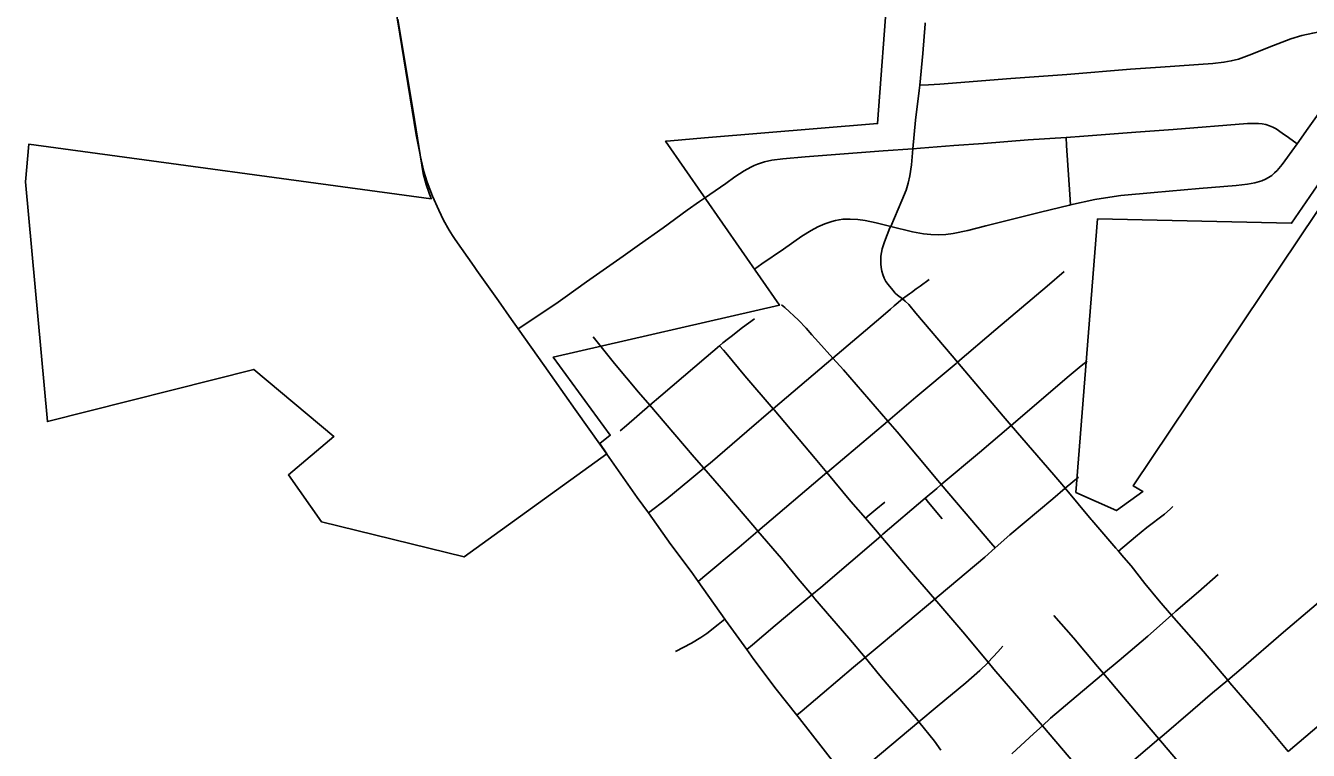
# Model space of a CAD drawing. Extents: x 1597222 to 1925846, y 496284 to 911751.
# Drawn here: x 1698615 to 1704250, y 563610 to 566794 of the extents above; entities that cross this region are included whole.
import ezdxf

# ---------------------------------------------------------------- set-up
doc = ezdxf.new("R2010")
doc.units = 0
for name, color, linetype in [('GM_X_City_Street', 7, 'Continuous'), ('GM_X_Corporation', 7, 'Continuous'), ('GM_X_State_Route', 7, 'Continuous'), ('GM_X_Township_Road', 7, 'Continuous')]:
    doc.layers.add(name, color=color, linetype=linetype)

msp = doc.modelspace()

# ---------------------------------------------------------------- linework, layer by layer
at = {"layer": 'GM_X_City_Street'}
for points in [[(1702542.6, 566532.2), (1702556.8, 566671.6), (1702566.1, 566802.3), (1702566.3, 566806.7)], [(1702542.6, 566532.2), (1702581.3, 566534), (1702630.7, 566536.3), (1702942.7, 566561.1), (1703189.1, 566579.8), (1703468.3, 566602.3), (1703599.8, 566611.3), (1703829.8, 566628.1), (1703879, 566633), (1703911.4, 566638.7), (1703943.3, 566646.9), (1703989.7, 566663.7), (1704096.9, 566706.5), (1704173.6, 566736.4), (1704220.9, 566750.2), (1704269.1, 566761.4), (1704382.1, 566784.4), (1704423, 566792.7)], [(1704200.2, 566274.5), (1704249.7, 566343.4), (1704325, 566451.1), (1704360.9, 566506), (1704376.3, 566535), (1704389.5, 566565.1), (1704400.4, 566596), (1704409.1, 566627.7), (1704415.5, 566659.9), (1704419.2, 566692.5), (1704422.9, 566791), (1704423, 566792.7)], [(1702512.9, 566253.2), (1702524.6, 566378.6), (1702540.2, 566508.6), (1702542.6, 566532.2)], [(1703185.5, 566302.8), (1703264.3, 566308.1), (1703492.7, 566325.3), (1703656, 566337.5), (1703982.3, 566363.6), (1704015.1, 566364.6), (1704031.4, 566364), (1704047.7, 566362.2), (1704063.8, 566359.1), (1704079.3, 566354.2), (1704094.3, 566347.8), (1704108.7, 566339.9), (1704135.6, 566321.2), (1704162.1, 566302), (1704200.2, 566274.5)], [(1702512.9, 566253.2), (1702546, 566255.5), (1702692.8, 566267.3), (1702823.4, 566276.8), (1703019.3, 566291.6), (1703185.5, 566302.8)], [(1703205.1, 566006.9), (1703202.1, 566051.8), (1703187.9, 566267.5), (1703185.5, 566302.8)], [(1703205.1, 566006.9), (1703312.5, 566030.4), (1703377.3, 566041.1), (1703426.2, 566047.1), (1703573.3, 566060.3), (1703769.6, 566077.9), (1703933.2, 566092), (1703982.2, 566097.5), (1704014.4, 566103.7), (1704045.9, 566112.8), (1704061.1, 566119.3), (1704075.5, 566127.1), (1704089, 566136.3), (1704101.7, 566146.7), (1704113.4, 566158.2), (1704134.6, 566183.3), (1704200.2, 566274.5)], [(1701597.3, 566036.4), (1701691.1, 566100.7), (1701730.3, 566130.2), (1701771.7, 566156.6), (1701800.4, 566172.3), (1701815.1, 566179.4), (1701830.3, 566185.6), (1701861.5, 566195.3), (1701893.5, 566202.3), (1701942.2, 566208.5), (1702039.9, 566218), (1702382.7, 566244.3), (1702512.9, 566253.2)], [(1702415.2, 565912), (1702464.9, 566025.2), (1702482.8, 566070.9), (1702492.2, 566102.3), (1702499.4, 566134.2), (1702506.3, 566182.8), (1702512.9, 566253.2)], [(1702415.2, 565912), (1702510.7, 565888.5), (1702559.1, 565879.4), (1702591.7, 565875.7), (1702624.5, 565874.4), (1702657.3, 565876.3), (1702689.7, 565881.2), (1702754, 565893.9), (1702833.8, 565914.1), (1703072.7, 565974), (1703200.2, 566005.9), (1703205.1, 566006.9)], [(1701816.9, 565724.4), (1701849.3, 565746.9), (1701943.7, 565812.4), (1702024.4, 565868.9), (1702066.4, 565894.6), (1702095.5, 565909.9), (1702125.7, 565922.9), (1702156.7, 565933.6), (1702172.5, 565938), (1702188.6, 565941.2), (1702204.9, 565943.2), (1702237.7, 565944.3), (1702270.5, 565942.6), (1702303.1, 565938.2), (1702351.2, 565927.7), (1702415.2, 565912)], [(1702467.5, 565593.3), (1702445.1, 565610.2), (1702435.4, 565619.1), (1702424.2, 565631.2), (1702403.6, 565656.6), (1702394.6, 565670.3), (1702387.1, 565684.8), (1702381, 565700), (1702376.4, 565715.8), (1702373.5, 565731.8), (1702372.1, 565748.2), (1702371.8, 565764.6), (1702372.6, 565780.9), (1702374.7, 565797.2), (1702377.9, 565813.2), (1702387.4, 565844.5), (1702412.2, 565905.2), (1702415.2, 565912)], [(1702709.1, 565315.3), (1702876.5, 565459.1), (1703102.5, 565649.6), (1703177.3, 565713.6)], [(1702467.5, 565593.3), (1702498.3, 565615.8), (1702506.9, 565621.9), (1702527.8, 565637.5), (1702545.1, 565650.1), (1702584.7, 565678.8)], [(1702467.5, 565593.3), (1702431, 565563.6), (1702414.1, 565548.8), (1702372.3, 565511.8), (1702160.4, 565333)], [(1702709.1, 565315.3), (1702685.7, 565343), (1702525.9, 565531), (1702494.7, 565568.4), (1702479.4, 565582.8), (1702467.5, 565593.3)], [(1702160.4, 565333), (1702097.7, 565402.9), (1702069.5, 565435), (1702043.7, 565464.4), (1702009.9, 565500), (1701949.8, 565555.6), (1701935.1, 565568.1)], [(1701663.8, 565388), (1701677.7, 565400.1), (1701702.1, 565418.9), (1701714.1, 565428.6), (1701764.1, 565467.8), (1701817.5, 565505.8)], [(1701356.9, 565126.3), (1701307.1, 565183.8), (1701202.5, 565309.5), (1701108.8, 565427.1)], [(1701356.9, 565126.3), (1701405.1, 565168.1), (1701504.8, 565252.7), (1701604.8, 565337), (1701663.8, 565388)], [(1701899.6, 565110.3), (1701775.1, 565255.2), (1701691.5, 565356.4), (1701680.7, 565368.7), (1701663.8, 565388)], [(1702160.4, 565333), (1702133.5, 565310.3), (1701899.6, 565110.3)], [(1702402.5, 565056.4), (1702207.3, 565281.3), (1702160.4, 565333)], [(1702402.5, 565056.4), (1702525.4, 565162.4), (1702702.2, 565309.3), (1702709.1, 565315.3)], [(1702944.2, 565037.2), (1702908.6, 565078.7), (1702709.1, 565315.3)], [(1702944.2, 565037.2), (1703004.2, 565087.9), (1703189.8, 565247.9), (1703252.4, 565299.8), (1703277.9, 565319.9)], [(1701227.4, 565013.4), (1701255.1, 565037.5), (1701356.9, 565126.3)], [(1701594.7, 564849.2), (1701551.9, 564898.5), (1701424.7, 565047.8), (1701356.9, 565126.3)], [(1701899.6, 565110.3), (1701783.7, 565011.1), (1701621.7, 564871.7), (1701594.7, 564849.2)], [(1702135.2, 564830.3), (1702083.2, 564892.6), (1701903.3, 565105.7), (1701899.6, 565110.3)], [(1702135.2, 564830.3), (1702137.8, 564832.4), (1702401.1, 565055.1), (1702402.5, 565056.4)], [(1702637.3, 564777.5), (1702621.7, 564795.7), (1702443.6, 565009.4), (1702402.5, 565056.4)], [(1702637.3, 564777.5), (1702804.7, 564919.2), (1702944.2, 565037.2)], [(1703181.7, 564761.7), (1703166.6, 564779.2), (1703131.4, 564820), (1702944.2, 565037.2)], [(1701594.7, 564849.2), (1701533.2, 564798), (1701431.2, 564714.8), (1701351.4, 564653.5)], [(1701831.9, 564573), (1701818.6, 564588.7), (1701691.2, 564737.9), (1701594.7, 564849.2)], [(1701831.9, 564573), (1702135.2, 564830.3)], [(1702303.9, 564630.5), (1702240.9, 564703.6), (1702135.2, 564830.3)], [(1703181.7, 564761.7), (1703239.7, 564810.8)], [(1702566.6, 564717.4), (1702617.7, 564760.9), (1702637.3, 564777.5)], [(1702874.4, 564499.7), (1702855.5, 564521.7), (1702738.7, 564658.8), (1702637.3, 564777.5)], [(1702874.4, 564499.7), (1702939.3, 564557), (1703127.1, 564715.5), (1703181.7, 564761.7)], [(1703296.4, 564624.8), (1703181.7, 564761.7)], [(1703895.6, 563918.1), (1703955.5, 563967.9), (1704140.7, 564129.5), (1704265.9, 564235.3), (1704540.3, 564469.1), (1704676.5, 564587.2), (1704897.5, 564777.1)], [(1702303.9, 564630.5), (1702323.9, 564647), (1702349.9, 564668.4), (1702388.9, 564700.8)], [(1702371.6, 564551.6), (1702381.3, 564559.9), (1702566.6, 564717.4)], [(1702640.8, 564627.3), (1702582, 564698.8), (1702566.6, 564717.4)], [(1702371.6, 564551.6), (1702348.1, 564579.3), (1702303.9, 564630.5)], [(1703415.6, 564484.8), (1703490.4, 564547.6), (1703540.6, 564588.9), (1703618.1, 564648.3), (1703642.8, 564669.5), (1703654.6, 564680.8)], [(1701570.1, 564351.8), (1701599, 564376.2), (1701749.6, 564503.2), (1701831.9, 564573)], [(1702068.5, 564292.8), (1702008.8, 564364.2), (1701935.9, 564452.4), (1701831.9, 564573)], [(1703415.6, 564484.8), (1703404.4, 564497.8), (1703298.9, 564621.9), (1703296.4, 564624.8)], [(1702068.5, 564292.8), (1702108.5, 564326), (1702371.6, 564551.6)], [(1702608.7, 564274), (1702497, 564404.3), (1702371.6, 564551.6)], [(1702608.7, 564274), (1702628.4, 564290.4), (1702828.8, 564459.5), (1702874.4, 564499.7)], [(1703649.2, 564204.6), (1703594.3, 564267.4), (1703531.4, 564343.3), (1703471.2, 564421.1), (1703439.2, 564458.1), (1703415.6, 564484.8)], [(1703649.2, 564204.6), (1703668, 564221), (1703768, 564306.6), (1703853.8, 564383.4)], [(1701783.6, 564052.6), (1701808.3, 564074), (1701907.4, 564159.2), (1702008, 564242.5), (1702068.5, 564292.8)], [(1702302.6, 564017.6), (1702231.8, 564103.3), (1702082.2, 564276.5), (1702068.5, 564292.8)], [(1702302.6, 564017.6), (1702364.9, 564069.1), (1702490.3, 564174.7), (1702608.7, 564274)], [(1702843.6, 563997), (1702732, 564130.2), (1702608.7, 564274)], [(1701470.7, 564044.4), (1701540.7, 564081.2), (1701581.5, 564105.4), (1701607.5, 564123.4), (1701656.7, 564163.1), (1701686.3, 564187)], [(1703350.3, 563947.6), (1703324.4, 563978.5), (1703218.8, 564104.3), (1703132.2, 564203.1)], [(1703350.3, 563947.6), (1703419.5, 564005.4), (1703544.9, 564111.9), (1703649.2, 564204.6)], [(1703895.6, 563918.1), (1703788.7, 564045), (1703649.2, 564204.6)], [(1704161.4, 563605.5), (1704239.3, 563671.1), (1704463.8, 563862.7), (1704726.5, 564085.3), (1704845, 564186)], [(1702843.6, 563997), (1702885.9, 564043.6), (1702907.3, 564068.4)], [(1702002.5, 563764), (1702026.6, 563784.3), (1702114.2, 563858.3), (1702251.4, 563975.2), (1702302.6, 564017.6)], [(1702539, 563735.5), (1702535.8, 563739.5), (1702367.1, 563939.4), (1702302.6, 564017.6)], [(1702539, 563735.5), (1702619.2, 563803.1), (1702745.9, 563906.5), (1702807, 563960.8), (1702842, 563995.2), (1702843.6, 563997)], [(1703081.5, 563718.5), (1703071.8, 563729.9), (1702986.4, 563829.6), (1702869, 563966.7), (1702843.6, 563997)], [(1703081.5, 563718.5), (1703117.6, 563750.9), (1703230.1, 563847.1), (1703350.3, 563947.6)], [(1703593, 563660.7), (1703526.2, 563740.4), (1703350.3, 563947.6)], [(1703593, 563660.7), (1703605.6, 563671), (1703742.8, 563787.9), (1703829.5, 563863.1), (1703895.6, 563918.1)], [(1704161.4, 563605.5), (1704043.9, 563745.1), (1703904.8, 563906.9), (1703895.6, 563918.1)], [(1702230.8, 563475.9), (1702256.5, 563497.6), (1702456.7, 563666), (1702539, 563735.5)], [(1702636, 563610.5), (1702607.4, 563650.3), (1702539, 563735.5)], [(1702947.7, 563595.4), (1703044.4, 563684.7), (1703081.5, 563718.5)], [(1703324.5, 563431.5), (1703315.7, 563441.9), (1703081.5, 563718.5)], [(1703324.5, 563431.5), (1703492.9, 563575.7), (1703593, 563660.7)], [(1703860.2, 563349.2), (1703717.5, 563515), (1703600.1, 563652.3), (1703593, 563660.7)]]:
    msp.add_lwpolyline(points, dxfattribs=at)
at = {"layer": 'GM_X_Corporation'}
for points in [[(1700249.9, 566822.5), (1700317.8, 566417.8), (1700361.6, 566144.1), (1700374.7, 566096.6), (1700397.3, 566033.8), (1698629.5, 566273.7), (1698615.5, 566107.3), (1698710.7, 565054.6), (1699617.3, 565283.5), (1699969.7, 564989.5), (1699769.5, 564820.5), (1699914.7, 564614.5), (1700541, 564460.3), (1701168.7, 564913.4), (1701137.1, 564957.8), (1701183.7, 564994.2), (1700932.9, 565338), (1701926.6, 565565.6), (1701426.6, 566286.1), (1701448.5, 566288.3), (1701598, 566300.7), (1702357.4, 566364), (1702402.3, 566969.4)], [(1704817.1, 566847.6), (1704578.8, 566511.9), (1704175.9, 565926.1), (1703324.4, 565944.6), (1703229, 564743.4), (1703407, 564663.4), (1703522.9, 564746.9), (1703480.7, 564771.9), (1704368.5, 566098.2), (1704674, 566026.2), (1704702.6, 565754.1), (1704864.9, 565901.7), (1704867.6, 566053.6), (1705016, 566048.4), (1705025.8, 566613.9), (1705354.8, 566619.6), (1705354.8, 566949.7)]]:
    msp.add_lwpolyline(points, dxfattribs=at)
at = {"layer": 'GM_X_State_Route'}
for points in [[(1700345, 566241.5), (1700331.1, 566314.1), (1700267.3, 566702.6), (1700248.2, 566819.4), (1700232.9, 566913.1), (1700197.3, 567140), (1700153, 567415.4), (1700139.6, 567498.7)], [(1700402.5, 566044.2), (1700379.7, 566105.9), (1700365, 566153.1), (1700349.6, 566217.1), (1700345, 566241.5)], [(1701144.4, 564944.9), (1701029.3, 565108.3), (1700892.5, 565301.2), (1700779.2, 565462.5), (1700750.3, 565503.7), (1700692.5, 565584.9), (1700597.3, 565718.7), (1700585, 565736.3), (1700502.6, 565853.8), (1700490.4, 565872.7), (1700475.6, 565895.5), (1700451.3, 565939), (1700430, 565983.9), (1700402.5, 566044.2)], [(1701168.3, 564910.9), (1701144.4, 564944.9)], [(1701351.4, 564653.5), (1701301.6, 564721.7), (1701168.3, 564910.9)], [(1702240.8, 563463.7), (1702230.8, 563475.9), (1702176, 563543.1), (1702014, 563749.5), (1702002.5, 563764), (1701912.6, 563878.4), (1701814.5, 564010), (1701783.6, 564052.6), (1701689.5, 564182.4), (1701686.3, 564187), (1701570.1, 564351.8), (1701538.2, 564396.5), (1701449.6, 564515), (1701351.4, 564653.5)]]:
    msp.add_lwpolyline(points, dxfattribs=at)
at = {"layer": 'GM_X_Township_Road'}
for points in [[(1701312.4, 565832.4), (1701415.7, 565905), (1701521.2, 565983.8), (1701574.8, 566022.1), (1701597.3, 566036.4)], [(1700984.9, 565601.1), (1701078.4, 565668.8), (1701240.5, 565781.9), (1701312.4, 565832.4)], [(1700779.2, 565462.5), (1700807.8, 565481.1), (1700863, 565517), (1700945, 565572.3), (1700984.9, 565601.1)]]:
    msp.add_lwpolyline(points, dxfattribs=at)

doc.saveas('drawing.dxf')
